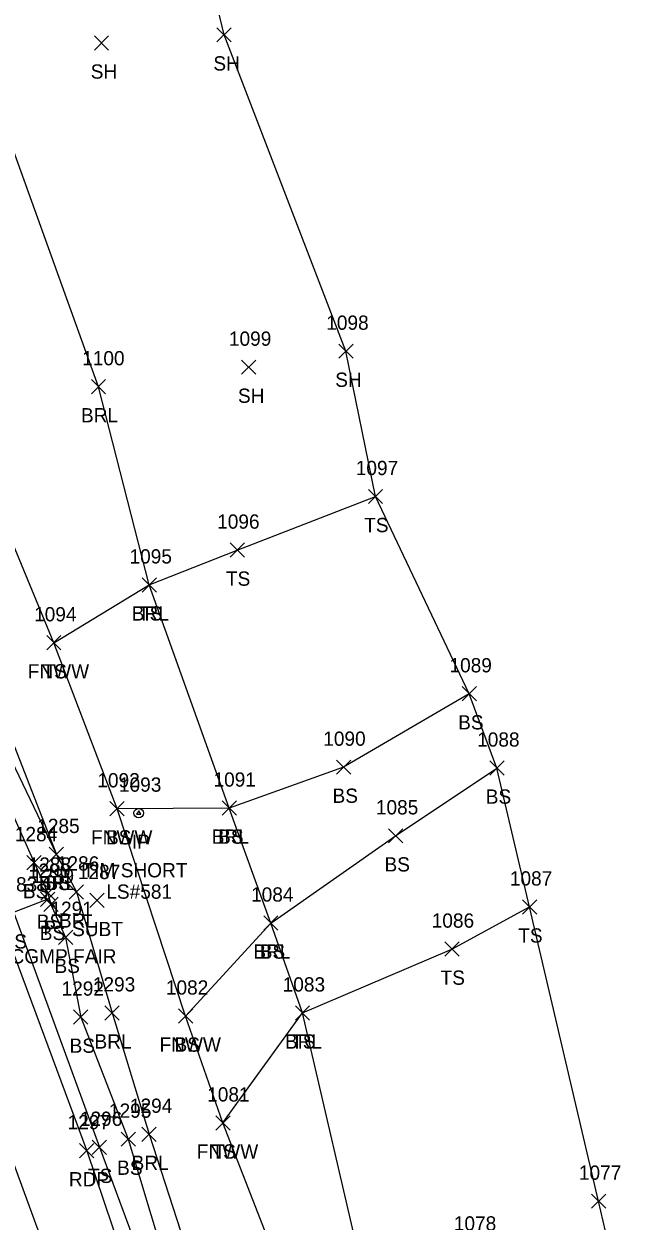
# Model space of a CAD drawing. Extents: x 1443590 to 1445966, y 578314 to 580556.
# Drawn here: x 1445407.8 to 1445493.3, y 578399.7 to 578567.5 of the extents above; entities that cross this region are included whole.
import ezdxf

# ---------------------------------------------------------------- set-up
doc = ezdxf.new("R2010")
doc.units = 0
for name, color, linetype in [('D_A', 7, 'Continuous'), ('D_C', 7, 'Continuous'), ('D_I', 7, 'Continuous'), ('D_TIC', 7, 'Continuous'), ('DCP', 7, 'Continuous'), ('L_A', 7, 'Continuous'), ('L_I', 7, 'Continuous'), ('L_TIC', 7, 'Continuous'), ('LABL', 7, 'Continuous'), ('LELB', 7, 'Continuous'), ('LFNC', 7, 'Continuous'), ('LSOGP', 7, 'Continuous'), ('M_A', 7, 'Continuous'), ('M_C', 7, 'Continuous'), ('M_I', 7, 'Continuous'), ('MPIR', 7, 'Continuous'), ('P_A', 7, 'Continuous'), ('P_I', 7, 'Continuous'), ('P_TIC', 7, 'Continuous'), ('PET', 7, 'Continuous'), ('PRC', 7, 'Continuous'), ('U_A', 7, 'Continuous'), ('U_I', 7, 'Continuous'), ('U_TIC', 7, 'Continuous')]:
    doc.layers.add(name, color=color, linetype=linetype)

msp = doc.modelspace()

# ---------------------------------------------------------------- linework, layer by layer
at = {"layer": 'D_TIC'}
for points in [[(1445410.09, 578443.81), (1445412.09, 578445.81)], [(1445412.09, 578443.81), (1445410.09, 578445.81)]]:
    msp.add_lwpolyline(points, dxfattribs=at)
at = {"layer": 'DCP'}
msp.add_lwpolyline([(1445411.09, 578444.81), (1445378.15, 578432.13)], dxfattribs=at)
at = {"layer": 'L_TIC'}
for points in [[(1445434.83, 578564.97), (1445436.83, 578566.97)], [(1445436.83, 578564.97), (1445434.83, 578566.97)], [(1445417.63, 578563.83), (1445419.63, 578565.83)], [(1445419.63, 578563.83), (1445417.63, 578565.83)], [(1445451.93, 578520.63), (1445453.93, 578522.63)], [(1445453.93, 578520.63), (1445451.93, 578522.63)], [(1445438.28, 578518.39), (1445440.28, 578520.39)], [(1445440.28, 578518.39), (1445438.28, 578520.39)], [(1445417.21, 578515.65), (1445419.21, 578517.65)], [(1445419.21, 578515.65), (1445417.21, 578517.65)], [(1445456.06, 578500.26), (1445458.06, 578502.26)], [(1445458.06, 578500.26), (1445456.06, 578502.26)], [(1445436.67, 578492.75), (1445438.67, 578494.75)], [(1445438.67, 578492.75), (1445436.67, 578494.75)], [(1445424.34, 578487.87), (1445426.34, 578489.87)], [(1445426.34, 578487.87), (1445424.34, 578489.87)], [(1445424.34, 578487.87), (1445426.34, 578489.87)], [(1445426.34, 578487.87), (1445424.34, 578489.87)], [(1445410.95, 578479.76), (1445412.95, 578481.76)], [(1445412.95, 578479.76), (1445410.95, 578481.76)], [(1445410.95, 578479.76), (1445412.95, 578481.76)], [(1445412.95, 578479.76), (1445410.95, 578481.76)], [(1445469.21, 578472.61), (1445471.21, 578474.61)], [(1445471.21, 578472.61), (1445469.21, 578474.61)], [(1445451.59, 578462.32), (1445453.59, 578464.32)], [(1445453.59, 578462.32), (1445451.59, 578464.32)], [(1445473.08, 578462.2), (1445475.08, 578464.2)], [(1445475.08, 578462.2), (1445473.08, 578464.2)], [(1445419.82, 578456.49), (1445421.82, 578458.49)], [(1445421.82, 578456.49), (1445419.82, 578458.49)], [(1445419.82, 578456.49), (1445421.82, 578458.49)], [(1445421.82, 578456.49), (1445419.82, 578458.49)], [(1445435.55, 578456.59), (1445437.55, 578458.59)], [(1445437.55, 578456.59), (1445435.55, 578458.59)], [(1445435.55, 578456.59), (1445437.55, 578458.59)], [(1445437.55, 578456.59), (1445435.55, 578458.59)], [(1445458.88, 578452.7), (1445460.88, 578454.7)], [(1445460.88, 578452.7), (1445458.88, 578454.7)], [(1445408.17, 578448.94), (1445410.17, 578450.94)], [(1445410.17, 578448.94), (1445408.17, 578450.94)], [(1445411.31, 578450.09), (1445413.31, 578452.09)], [(1445413.31, 578450.09), (1445411.31, 578452.09)], [(1445411.31, 578450.09), (1445413.31, 578452.09)], [(1445413.31, 578450.09), (1445411.31, 578452.09)], [(1445410.12, 578444.67), (1445412.12, 578446.67)], [(1445412.12, 578444.67), (1445410.12, 578446.67)], [(1445414.12, 578444.83), (1445416.12, 578446.83)], [(1445416.12, 578444.83), (1445414.12, 578446.83)], [(1445410.54, 578443.09), (1445412.54, 578445.09)], [(1445412.54, 578443.09), (1445410.54, 578445.09)], [(1445477.67, 578442.73), (1445479.67, 578444.73)], [(1445479.67, 578442.73), (1445477.67, 578444.73)], [(1445441.38, 578440.48), (1445443.38, 578442.48)], [(1445443.38, 578440.48), (1445441.38, 578442.48)], [(1445441.38, 578440.48), (1445443.38, 578442.48)], [(1445443.38, 578440.48), (1445441.38, 578442.48)], [(1445412.6, 578438.47), (1445414.6, 578440.47)], [(1445414.6, 578438.47), (1445412.6, 578440.47)], [(1445466.77, 578436.82), (1445468.77, 578438.82)], [(1445468.77, 578436.82), (1445466.77, 578438.82)], [(1445414.72, 578427.29), (1445416.72, 578429.29)], [(1445416.72, 578427.29), (1445414.72, 578429.29)], [(1445419.11, 578427.88), (1445421.11, 578429.88)], [(1445421.11, 578427.88), (1445419.11, 578429.88)], [(1445429.43, 578427.44), (1445431.43, 578429.44)], [(1445431.43, 578427.44), (1445429.43, 578429.44)], [(1445429.43, 578427.44), (1445431.43, 578429.44)], [(1445431.43, 578427.44), (1445429.43, 578429.44)], [(1445445.82, 578427.87), (1445447.82, 578429.87)], [(1445447.82, 578427.87), (1445445.82, 578429.87)], [(1445445.82, 578427.87), (1445447.82, 578429.87)], [(1445447.82, 578427.87), (1445445.82, 578429.87)], [(1445434.66, 578412.46), (1445436.66, 578414.46)], [(1445436.66, 578412.46), (1445434.66, 578414.46)], [(1445434.66, 578412.46), (1445436.66, 578414.46)], [(1445436.66, 578412.46), (1445434.66, 578414.46)], [(1445421.38, 578410.18), (1445423.38, 578412.18)], [(1445423.38, 578410.18), (1445421.38, 578412.18)], [(1445424.31, 578410.87), (1445426.31, 578412.87)], [(1445426.31, 578410.87), (1445424.31, 578412.87)], [(1445417.34, 578409.04), (1445419.34, 578411.04)], [(1445419.34, 578409.04), (1445417.34, 578411.04)], [(1445487.35, 578401.49), (1445489.35, 578403.49)], [(1445489.35, 578401.49), (1445487.35, 578403.49)]]:
    msp.add_lwpolyline(points, dxfattribs=at)
at = {"layer": 'LABL'}
for points in [[(1445467.84, 578360.06), (1445455.38, 578392.07), (1445446.82, 578428.87), (1445442.38, 578441.48), (1445436.55, 578457.59), (1445425.34, 578488.87), (1445418.21, 578516.65), (1445402.21, 578560.94), (1445385.83, 578595.27), (1445371.99, 578640.68), (1445356.66, 578684.35), (1445342.86, 578722.22), (1445331.82, 578758.2), (1445312.95, 578811.34), (1445309.58, 578818.49), (1445306.72, 578822.66), (1445303.45, 578826.18), (1445294.95, 578830.16), (1445285.99, 578855.57), (1445278.07, 578895.34), (1445273.01, 578922.07), (1445267.74, 578942.65), (1445247.28, 578957.13)], [(1445292.63, 578789.9), (1445288, 578780.72), (1445303.45, 578740.92), (1445320.45, 578696.23), (1445336.45, 578651.8), (1445353.16, 578609.77), (1445368.17, 578573), (1445383.72, 578526.34), (1445398.46, 578486.57), (1445412.31, 578451.09), (1445415.12, 578445.83), (1445420.11, 578428.88), (1445425.31, 578411.87), (1445435.24, 578381.31), (1445438.11, 578382.76), (1445447.54, 578352.71)]]:
    msp.add_lwpolyline(points, dxfattribs=at)
at = {"layer": 'LELB'}
for points in [[(1445222.69, 578937.93), (1445234.28, 578911.39), (1445254.78, 578861.13), (1445268.94, 578819.8), (1445281.41, 578785.26), (1445283.41, 578779.74), (1445299.6, 578739.58), (1445316.15, 578694.47), (1445332.79, 578650.27), (1445347.4, 578607.95), (1445361.62, 578570.36), (1445377.25, 578524), (1445391.22, 578483.59), (1445406.36, 578442.9), (1445418.34, 578410.04), (1445429.91, 578378.9), (1445440.4, 578350.18)], [(1445336.45, 578651.8), (1445350.45, 578608.68), (1445364.47, 578571.58), (1445379.66, 578524.91), (1445393.71, 578484.47), (1445409.17, 578449.94), (1445411.12, 578445.67), (1445411.54, 578444.09), (1445413.6, 578439.47), (1445415.72, 578428.29), (1445422.38, 578411.18), (1445431.91, 578379.51), (1445442.14, 578350.66)], [(1445379.66, 578524.91), (1445380.95, 578525.16), (1445395.89, 578485.33), (1445412.31, 578451.09)], [(1445411.95, 578480.76), (1445425.34, 578488.87), (1445437.67, 578493.75), (1445457.06, 578501.26)], [(1445470.21, 578473.61), (1445452.59, 578463.32), (1445436.55, 578457.59), (1445420.82, 578457.49)], [(1445430.43, 578428.44), (1445442.38, 578441.48), (1445459.88, 578453.7), (1445474.08, 578463.2)], [(1445435.66, 578413.46), (1445446.82, 578428.87), (1445467.77, 578437.82), (1445478.67, 578443.73)]]:
    msp.add_lwpolyline(points, dxfattribs=at)
at = {"layer": 'LFNC'}
msp.add_lwpolyline([(1445459.96, 578349.35), (1445445.8, 578387.44), (1445435.66, 578413.46), (1445430.43, 578428.44), (1445420.82, 578457.49), (1445411.95, 578480.76), (1445399.21, 578511.56), (1445382.81, 578556.03), (1445370.45, 578591.65), (1445354.37, 578635.55), (1445339.12, 578673.28), (1445323.48, 578719.9), (1445315.49, 578748.71)], dxfattribs=at)
at = {"layer": 'LSOGP'}
msp.add_lwpolyline([(1445496.19, 578368.86), (1445488.35, 578402.49), (1445478.67, 578443.74), (1445474.08, 578463.2), (1445470.2, 578473.62), (1445457.06, 578501.27), (1445452.92, 578521.64), (1445435.83, 578565.97), (1445425.64, 578608.34)], dxfattribs=at)
at = {"layer": 'MPIR'}
msp.add_lwpolyline([(1445423.85, 578457.22), (1445423.56, 578456.72), (1445424.14, 578456.72)], close=True, dxfattribs=at)
msp.add_circle((1445423.85, 578456.88), 0.667, dxfattribs=at)
at = {"layer": 'P_TIC'}
for points in [[(1445415.57, 578408.56), (1445417.57, 578410.56)], [(1445417.57, 578408.56), (1445415.57, 578410.56)]]:
    msp.add_lwpolyline(points, dxfattribs=at)
at = {"layer": 'PET'}
msp.add_lwpolyline([(1445204.47, 578977.72), (1445211.07, 578960.69), (1445220.5, 578936.98), (1445230.76, 578910.15), (1445251.08, 578859.52), (1445265.4, 578819.79), (1445279.28, 578781.46), (1445295.62, 578738.27), (1445312.78, 578693.03), (1445329.09, 578649.05), (1445344.77, 578606.81), (1445359.16, 578569.06), (1445375.47, 578523.38), (1445389.92, 578483.27), (1445404.56, 578441.9), (1445416.57, 578409.56), (1445427.35, 578377.72), (1445437.94, 578349.1)], dxfattribs=at)
at = {"layer": 'PRC'}
msp.add_lwpolyline([(1445428.76, 578345.92), (1445416.12, 578381.06), (1445402.82, 578417.2), (1445394.53, 578440.03), (1445382.79, 578472.56), (1445367.55, 578515.78), (1445354.3, 578552.77), (1445340.07, 578591.68), (1445332.93, 578610.75), (1445320.05, 578646.79), (1445306.48, 578683.94), (1445294.78, 578715.83), (1445285.68, 578740.23), (1445278.69, 578759.19), (1445266.72, 578790.29), (1445259.42, 578810.95), (1445240.14, 578861.33), (1445228.56, 578891.21), (1445209.9, 578937.12), (1445195.27, 578973.7), (1445179.73, 579007.4), (1445167.09, 579032.9), (1445157.85, 579050.89), (1445142.74, 579080.19)], dxfattribs=at)
at = {"layer": 'U_TIC'}
for points in [[(1445417.01, 578443.64), (1445419.01, 578445.64)], [(1445419.01, 578443.64), (1445417.01, 578445.64)]]:
    msp.add_lwpolyline(points, dxfattribs=at)

# ---------------------------------------------------------------- texts
at = {"layer": 'D_A'}
msp.add_text('P', height=2, dxfattribs=at).set_placement((1445410.47, 578439.81))
at = {"layer": 'D_C'}
msp.add_text('15" CGMP FAIR', height=2, dxfattribs=at).set_placement((1445401.21, 578435.81))
at = {"layer": 'D_I'}
msp.add_text('1290', height=2, dxfattribs=at).set_placement((1445408.31, 578447.81))
at = {"layer": 'L_A'}
for s, p in [('SH', (1445417.12, 578559.83)), ('SH', (1445434.32, 578560.97)), ('SH', (1445451.41, 578516.63)), ('SH', (1445437.77, 578514.39)), ('BRL', (1445415.75, 578511.65)), ('TS', (1445455.47, 578496.26)), ('TS', (1445436.08, 578488.75)), ('BRL', (1445422.88, 578483.87)), ('TS', (1445423.75, 578483.87)), ('FNWW', (1445408.29, 578475.76)), ('TS', (1445410.36, 578475.76)), ('BS', (1445468.65, 578468.61)), ('BS', (1445451.03, 578458.32)), ('BS', (1445472.52, 578458.2)), ('FNWW', (1445417.16, 578452.49)), ('BS', (1445419.26, 578452.49)), ('BRL', (1445434.09, 578452.59)), ('BS', (1445434.99, 578452.59)), ('BS', (1445458.32, 578448.7)), ('BRL', (1445409.85, 578446.09)), ('BS', (1445410.75, 578446.09)), ('BS', (1445407.61, 578444.94)), ('BS', (1445409.56, 578440.67)), ('BRL', (1445412.66, 578440.83)), ('BS', (1445409.98, 578439.09)), ('TS', (1445477.08, 578438.73)), ('TS', (1445404.77, 578437.9)), ('BRL', (1445439.92, 578436.48)), ('BS', (1445440.82, 578436.48)), ('BS', (1445412.04, 578434.47)), ('TS', (1445466.18, 578432.82)), ('BRL', (1445417.65, 578423.88)), ('BRL', (1445444.36, 578423.87)), ('TS', (1445445.23, 578423.87)), ('BS', (1445414.16, 578423.29)), ('FNWW', (1445426.77, 578423.44)), ('BS', (1445428.87, 578423.44)), ('FNWW', (1445432, 578408.46)), ('TS', (1445434.07, 578408.46)), ('BRL', (1445422.85, 578406.87)), ('TS', (1445416.75, 578405.04)), ('BS', (1445420.82, 578406.18))]:
    msp.add_text(s, height=2, dxfattribs=at).set_placement(p)
at = {"layer": 'L_I'}
for s, p in [('1098', (1445450.15, 578524.63)), ('1099', (1445436.5, 578522.39)), ('1100', (1445415.92, 578519.65)), ('1097', (1445454.29, 578504.26)), ('1096', (1445434.85, 578496.75)), ('1095', (1445422.56, 578491.87)), ('1095', (1445422.56, 578491.87)), ('1094', (1445409.18, 578483.76)), ('1094', (1445409.18, 578483.76)), ('1089', (1445467.43, 578476.61)), ('1090', (1445449.73, 578466.32)), ('1088', (1445471.31, 578466.2)), ('1092', (1445418.05, 578460.49)), ('1092', (1445418.05, 578460.49)), ('1091', (1445434.34, 578460.59)), ('1091', (1445434.34, 578460.59)), ('1085', (1445457.11, 578456.7)), ('1285', (1445409.62, 578454.09)), ('1285', (1445409.62, 578454.09)), ('1284', (1445406.48, 578452.94)), ('1288', (1445408.42, 578448.67)), ('1286', (1445412.37, 578448.83)), ('1289', (1445408.84, 578447.09)), ('1283', (1445403.67, 578445.9)), ('1087', (1445475.9, 578446.73)), ('1084', (1445439.61, 578444.48)), ('1084', (1445439.61, 578444.48)), ('1291', (1445411.47, 578442.47)), ('1086', (1445464.94, 578440.82)), ('1293', (1445417.42, 578431.88)), ('1083', (1445444.04, 578431.87)), ('1083', (1445444.04, 578431.87)), ('1292', (1445413.03, 578431.29)), ('1082', (1445427.66, 578431.44)), ('1082', (1445427.66, 578431.44)), ('1081', (1445433.45, 578416.46)), ('1081', (1445433.45, 578416.46)), ('1295', (1445419.68, 578414.18)), ('1294', (1445422.62, 578414.87)), ('1296', (1445415.6, 578413.04)), ('1077', (1445485.58, 578405.49)), ('1078', (1445468.04, 578398.37))]:
    msp.add_text(s, height=2, dxfattribs=at).set_placement(p)
at = {"layer": 'M_A'}
msp.add_text('IP', height=2, dxfattribs=at).set_placement((1445422.89, 578451.88))
at = {"layer": 'M_C'}
for s, p in [('TIM SHORT', (1445415.98, 578447.88)), ('LS#581', (1445419.31, 578444.88))]:
    msp.add_text(s, height=2, dxfattribs=at).set_placement(p)
at = {"layer": 'M_I'}
msp.add_text('1093', height=2, dxfattribs=at).set_placement((1445421.08, 578459.88))
at = {"layer": 'P_A'}
msp.add_text('RDP', height=2, dxfattribs=at).set_placement((1445414.06, 578404.56))
at = {"layer": 'P_I'}
msp.add_text('1297', height=2, dxfattribs=at).set_placement((1445413.88, 578412.56))
at = {"layer": 'U_A'}
msp.add_text('SUBT', height=2, dxfattribs=at).set_placement((1445414.51, 578439.64))
at = {"layer": 'U_I'}
msp.add_text('1287', height=2, dxfattribs=at).set_placement((1445415.32, 578447.64))

doc.saveas('drawing.dxf')
